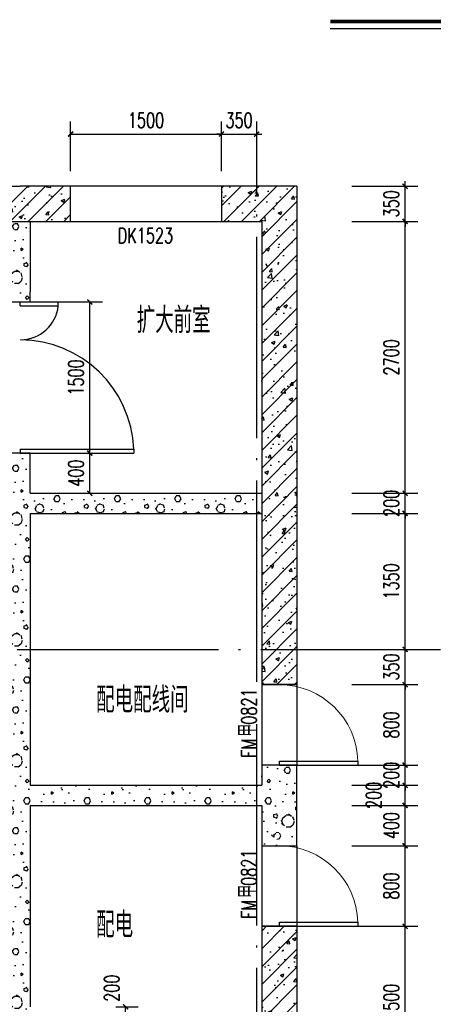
# Model space of a CAD drawing. Extents: x 797781 to 1255204, y 21234 to 1024248.
# Tile 867 of 1056: x 1175271 to 1179382, y 580152 to 589930. Entities that reach past the tile are written whole.
import ezdxf

# ---------------------------------------------------------------- set-up
doc = ezdxf.new("R2010")
doc.units = 0
doc.header["$LTSCALE"] = 1000
doc.header["$MEASUREMENT"] = 0
doc.linetypes.add('230303生产综合楼-平面图_t8$0$DOTE', pattern=[2.42, 2, -0.2, 0.02, -0.2])
for name, color, linetype in [('230303生产综合楼-平面图_t8$0$AXIS', 3, 'Continuous'), ('230303生产综合楼-平面图_t8$0$DIM_SYMB', 3, 'Continuous'), ('230303生产综合楼-平面图_t8$0$DOOR_FIRE', 4, 'Continuous'), ('230303生产综合楼-平面图_t8$0$DOOR_FIRE_TEXT', 7, 'Continuous'), ('230303生产综合楼-平面图_t8$0$DOTE', 1, '230303生产综合楼-平面图_t8$0$DOTE'), ('230303生产综合楼-平面图_t8$0$PUB_DIM', 3, 'Continuous'), ('230303生产综合楼-平面图_t8$0$PUB_HATCH', 8, 'Continuous'), ('230303生产综合楼-平面图_t8$0$PUB_TEXT', 7, 'Continuous'), ('230303生产综合楼-平面图_t8$0$WALL', 40, 'Continuous'), ('230303生产综合楼-平面图_t8$0$WINDOW', 4, 'Continuous'), ('230303生产综合楼-平面图_t8$0$WINDOW_TEXT', 7, 'Continuous'), ('DOOR_FIRE', 4, 'Continuous')]:
    doc.layers.add(name, color=color, linetype=linetype)
doc.styles.add('230303生产综合楼-平面图_t8$0$_TCH_DIM', font='SIMPLEX', dxfattribs={"bigfont": 'GBCBIG'})
doc.styles.add('230303生产综合楼-平面图_T8$0$_TCH_DIM_T3', font='SIMPLEX', dxfattribs={"width": 0.705882, "bigfont": 'GBCBIG'})
doc.styles.add('230303生产综合楼-平面图_t8$0$_TCH_WINDOW', font='SIMPLEX', dxfattribs={"height": 3.5, "bigfont": 'GBCBIG'})
doc.dimstyles.new('230303生产综合楼-平面图_T8$0$_TCH_ARCH&&50', dxfattribs={"dimtxt": 148.75, "dimasz": 50, "dimexe": 125, "dimexo": 150, "dimgap": 63.125, "dimtad": 1, "dimdec": 0, "dimzin": 0, "dimdsep": 46, "dimtxsty": '230303生产综合楼-平面图_T8$0$_TCH_DIM_T3', "dimblk": '230303生产综合楼-平面图_t8$0$_ArchTick', "dimcen": 0.09, "dimclrt": 7, "dimazin": 2, "dimtfac": 1, "dimtdec": 0, "dimtix": 1, "dimtmove": 2, "dimatfit": 3, "dimfxl": 1, "dimtolj": 1, "dimtzin": 0, "dimarcsym": 0})
pattern_1 = [(45, (0, 0), (-88.388348, 88.388348), []), (50, (0, 0), (358.63009, -31.37607), [37.5, -412.5]), (355, (0, 0), (-69.37567, 376.09607), [30, -330]), (100.4514, (29.9, -2.6), (289.25469, 344.71977), [31.8701, -350.57106]), (46.1842, (0, 100), (533.62052, -82.7595), [56.25, -618.75]), (96.6356, (44.47, 93.1), (467.33135, 487.05894), [47.80514, -525.8565]), (351.1842, (0, 100), (467.33097, 487.0593), [45, -495]), (21, (50, 75), (298.453526, -201.309445), [37.5, -412.5]), (326, (50, 75), (121.65767, 362.57502), [30, -330]), (71.4514, (74.87, 58.22), (420.11131, 161.26525), [31.8701, -350.57106]), (37.5, (0, 0), (6.079928, 166.446927), [0, -326, 0, -335, 0, -331.25]), (7.5, (0, 0), (131.534769, 197.205856), [0, -191, 0, -318.5, 0, -126.25]), (327.5, (-111.5, 0), (266.911218, -11.277436), [0, -125, 0, -390, 0, -517.5]), (317.5, (-161.5, 0), (291.593085, 50.05249), [0, -162.5, 0, -259, 0, -367.5])]
pattern_2 = [(0, (177, -183), (300, 600), [0, -600]), (0, (-174, -264), (300, 600), [0, -600]), (0, (21, -270), (300, 600), [0, -600]), (0, (234, -93), (300, 600), [0, -600]), (0, (-15, -300), (300, 600), [0, -600]), (0, (294, 285), (300, 600), [0, -600]), (0, (111, 237), (300, 600), [0, -600]), (0, (207, 162), (300, 600), [0, -600]), (0, (-282, 150), (300, 600), [0, -600]), (0, (12, 123), (300, 600), [0, -600]), (0, (-102, -30), (300, 600), [0, -600]), (0, (-96, -255), (300, 600), [0, -600]), (0, (129, -279), (300, 600), [0, -600]), (0, (294, -15), (300, 600), [0, -600]), (0, (-267, -108), (300, 600), [0, -600]), (0, (-216, -6), (300, 600), [0, -600]), (0, (18, -48), (300, 600), [0, -600]), (0, (-66, -135), (300, 600), [0, -600]), (0, (-114, 63), (300, 600), [0, -600]), (0, (-39, 288), (300, 600), [0, -600]), (0, (-243, -234), (300, 600), [0, -600]), (0, (87, 165), (300, 600), [0, -600]), (0, (-192, 174), (300, 600), [0, -600]), (0, (-240, 252), (300, 600), [0, -600]), (130.601294, (257.143, 97.143), (-1499.9999834, 1800.0000079), [26.34155, -11037.111]), (18.434949, (214.29, 108.57), (1499.9999945, 599.9999956), [27.10524, -3767.6279]), (90, (214.3, 82.86), (300, 600), [25.71428, -1174.28565]), (161.565051, (240, 74.29), (-1500.0000076, 599.999955), [27.10524, -3767.6279]), (53.130102, (240, 74.29), (300.000001, 600), [28.57143, -2971.4285]), (135, (262.86, -231.43), (-300.000036, 599.99996), [24.24366, -1672.8126]), (45, (228.57, -231.43), (299.999998, 599.999998), [24.24366, -1672.8126]), (135, (245.71, -248.57), (-300.000036, 599.99996), [24.24366, -1672.8126]), (45, (245.71, -248.57), (299.999998, 599.999998), [24.24366, -1672.8126]), (116.56505, (-25.7, 171.43), (-5e-05, 1199.99997), [31.94383, -638.8765]), (180, (-40, 200), (-300, 600), [34.28572, -565.71425]), (63.43495, (-88.57, 171.43), (3e-06, 1200), [31.94383, -638.8765]), (116.56505, (-74.3, 142.86), (-5e-05, 1199.99997), [31.94383, -638.8765]), (0, (-74.3, 142.86), (300, 600), [34.28572, -565.71425]), (63.43495, (-40, 142.86), (3e-06, 1200), [31.94383, -638.8765]), (107.102728, (200, -31.429), (-899.9999656, 3000.00000484), [38.86135, -16282.9025]), (143.972626, (188.57, 5.714), (-5699.9999277, 4199.9999952), [38.86135, -8122.02]), (180, (157.14, 28.6), (-300, 600), [37.14286, -562.8571]), (36.0273733, (88.57, 5.714), (5699.9999579, 4199.9999547), [38.86135, -8122.02]), (71.565051, (77.14, -28.57), (900.0000046, 2999.999995), [36.14032, -3758.5928]), (107.102728, (88.571, -65.714), (-899.9999656, 3000.00000484), [38.86135, -16282.9025]), (143.972626, (120, -88.57), (-5699.9999277, 4199.9999952), [38.86135, -8122.02]), (0, (120, -88.6), (300, 600), [37.14286, -562.8571]), (36.0273733, (157.143, -88.57), (5699.9999579, 4199.9999547), [38.86135, -8122.02]), (71.565051, (188.57, -65.71), (900.0000046, 2999.999995), [36.14032, -3758.5928]), (150.255118, (205.714, 248.57), (-900.000002, 599.9999926), [23.03502, -4814.3196]), (90, (185.7, 237.14), (300, 600), [22.85714, -1177.14275]), (29.744881, (185.714, 237.14), (900.0000005, 599.999997), [23.03502, -4814.3196]), (116.56505, (65.7, -177.14), (-5e-05, 1199.99997), [31.94383, -638.8765]), (168.690067, (51.43, -148.57), (-2700.000002, 599.999985), [29.13725, -6089.6855]), (41.185925, (0, -162.857), (7499.99995456, 6599.9999423), [30.37184, -12725.802]), (90, (0, -191.43), (300, 600), [28.57143, -1171.4285]), (138.814074, (22.857, -211.429), (-7499.9998667, 6600.00004204), [30.37184, -12725.802]), (16.6992442, (22.857, -211.429), (9899.9999255, 2999.9999686), [29.82945, -12498.5375]), (60.945396, (51.43, -202.857), (299.9999992, 599.9999947), [29.41609, -12325.3395]), (109.983106, (-185.714, 74.286), (-1500.00000565, 4199.9999889), [33.442, -14012.1975]), (155.556045, (-197.143, 105.714), (-3900.00001487, 1799.9999626), [34.52299, -14465.1315]), (24.4439547, (-260, 105.714), (3900.00000195, 1799.99999134), [34.52299, -14465.1315]), (70.0168934, (-271.429, 74.286), (1500.0000045, 4199.9999896), [33.442, -14012.1975]), (109.983106, (-260, 42.857), (-1500.00000565, 4199.9999889), [33.442, -14012.1975]), (160.016893, (-228.57, 31.43), (-1500.0000009, 599.9999727), [33.442, -6989.3775]), (19.9831065, (-228.57, 31.43), (1499.9999918, 599.999999), [33.442, -6989.3775]), (70.0168934, (-197.143, 42.857), (1500.0000045, 4199.9999896), [33.442, -14012.1975]), (122.005383, (37.14, 20), (-300.0000403, 599.9999694), [26.95423, -5633.434]), (18.434949, (-2.86, 34.29), (1499.9999945, 599.9999956), [27.10524, -3767.6279]), (90, (-2.86, 8.57), (300, 600), [25.71428, -1174.28565]), (161.565051, (22.86, 0), (-1500.0000076, 599.999955), [27.10524, -3767.6279]), (54.4623222, (22.857, 0), (2099.999997, 2999.9999955), [24.57807, -10298.2115]), (116.56505, (-137.14, -125.7), (-5e-05, 1199.99997), [31.94383, -638.8765]), (180, (-151.4, -97.14), (-300, 600), [31.42857, -568.5714]), (59.0362434, (-200, -125.714), (300.000001, 599.999997), [33.31973, -6963.822]), (120.963756, (-182.857, -154.286), (-300.000041, 599.9999724), [33.31973, -6963.822]), (0, (-182.86, -154.3), (300, 600), [31.42857, -568.5714]), (63.43495, (-151.43, -154.3), (3e-06, 1200), [31.94383, -638.8765])]

# ---------------------------------------------------------------- blocks, each defined once
blk = doc.blocks.new('230303生产综合楼-平面图_t8$0$_ArchTick')
at = {"color": 0, "linetype": 'ByBlock', "const_width": 0.3}
blk.add_lwpolyline([(-0.5, -0.5), (0.5, 0.5)], dxfattribs=at)
blk = doc.blocks.new('*D2929')
at = {"layer": '230303生产综合楼-平面图_t8$0$AXIS', "color": 0, "lineweight": -2, "transparency": 16777216}
for p, q in [((1176227, 580126.4), (1176449.5, 580126.4)), ((1176324.5, 579926.4), (1176324.5, 580126.4)), ((1176227, 579926.4), (1176449.5, 579926.4))]:
    blk.add_line(p, q, dxfattribs=at)
at = {"layer": 'Defpoints', "color": 0, "transparency": 16777216}
for p in [(1176077, 580126.4), (1176324.5, 580126.4), (1176077, 579926.4)]:
    blk.add_point(p, dxfattribs=at)
at = {"layer": '230303生产综合楼-平面图_t8$0$AXIS', "color": 0, "lineweight": -2, "transparency": 16777216, "xscale": 50, "yscale": 50, "zscale": 50}
for p, rotation in [((1176324.5, 580126.4), 90), ((1176324.5, 579926.4), 270)]:
    blk.add_blockref('230303生产综合楼-平面图_t8$0$_ArchTick', p, dxfattribs=dict(at, rotation=rotation))
at = {"layer": '230303生产综合楼-平面图_t8$0$AXIS', "color": 7, "transparency": 16777216, "insert": (1176187, 580311.4), "char_height": 148.75, "attachment_point": 5, "rotation": 90, "style": '230303生产综合楼-平面图_T8$0$_TCH_DIM_T3'}
blk.add_mtext('\\A1;200', dxfattribs=at)
blk = doc.blocks.new('*D3855')
at = {"layer": '230303生产综合楼-平面图_t8$0$PUB_DIM', "color": 0, "lineweight": -2, "transparency": 16777216}
for p, q in [((1175527, 587126.4), (1176092.9, 587126.4)), ((1175967.9, 585626.4), (1175967.9, 587126.4)), ((1175527, 585626.4), (1176092.9, 585626.4))]:
    blk.add_line(p, q, dxfattribs=at)
at = {"layer": 'Defpoints', "color": 0, "transparency": 16777216}
for p in [(1175377, 587126.4), (1175967.9, 587126.4), (1175377, 585626.4)]:
    blk.add_point(p, dxfattribs=at)
at = {"layer": '230303生产综合楼-平面图_t8$0$PUB_DIM', "color": 0, "lineweight": -2, "transparency": 16777216, "xscale": 50, "yscale": 50, "zscale": 50}
for p, rotation in [((1175967.9, 587126.4), 90), ((1175967.9, 585626.4), 270)]:
    blk.add_blockref('230303生产综合楼-平面图_t8$0$_ArchTick', p, dxfattribs=dict(at, rotation=rotation))
at = {"layer": '230303生产综合楼-平面图_t8$0$PUB_DIM', "color": 7, "transparency": 16777216, "insert": (1175830.4, 586376.4), "char_height": 148.75, "attachment_point": 5, "rotation": 90, "style": '230303生产综合楼-平面图_T8$0$_TCH_DIM_T3'}
blk.add_mtext('\\A1;1500', dxfattribs=at)
blk = doc.blocks.new('*D3856')
at = {"layer": '230303生产综合楼-平面图_t8$0$PUB_DIM', "color": 0, "lineweight": -2, "transparency": 16777216}
for p, q in [((1175527, 585626.4), (1176092.9, 585626.4)), ((1175967.9, 585226.4), (1175967.9, 585626.4)), ((1175527, 585226.4), (1176092.9, 585226.4))]:
    blk.add_line(p, q, dxfattribs=at)
at = {"layer": 'Defpoints', "color": 0, "transparency": 16777216}
for p in [(1175377, 585626.4), (1175967.9, 585626.4), (1175377, 585226.4)]:
    blk.add_point(p, dxfattribs=at)
at = {"layer": '230303生产综合楼-平面图_t8$0$PUB_DIM', "color": 0, "lineweight": -2, "transparency": 16777216, "xscale": 50, "yscale": 50, "zscale": 50}
for p, rotation in [((1175967.9, 585626.4), 90), ((1175967.9, 585226.4), 270)]:
    blk.add_blockref('230303生产综合楼-平面图_t8$0$_ArchTick', p, dxfattribs=dict(at, rotation=rotation))
at = {"layer": '230303生产综合楼-平面图_t8$0$PUB_DIM', "color": 7, "transparency": 16777216, "insert": (1175830.4, 585426.4), "char_height": 148.75, "attachment_point": 5, "rotation": 90, "style": '230303生产综合楼-平面图_T8$0$_TCH_DIM_T3'}
blk.add_mtext('\\A1;400', dxfattribs=at)
blk = doc.blocks.new('*D3870')
at = {"layer": '230303生产综合楼-平面图_t8$0$PUB_DIM', "color": 0, "lineweight": -2, "transparency": 16777216}
for p, q in [((1177277, 588426.4), (1177277, 588918.8)), ((1177627, 588426.4), (1177627, 588918.8)), ((1177277, 588793.8), (1177227, 588793.8)), ((1177277, 588793.8), (1177627, 588793.8)), ((1177627, 588793.8), (1177677, 588793.8))]:
    blk.add_line(p, q, dxfattribs=at)
at = {"layer": 'Defpoints', "color": 0, "transparency": 16777216}
for p in [(1177627, 588793.8), (1177277, 588276.4), (1177627, 588276.4)]:
    blk.add_point(p, dxfattribs=at)
at = {"layer": '230303生产综合楼-平面图_t8$0$PUB_DIM', "color": 0, "lineweight": -2, "transparency": 16777216, "xscale": 50, "yscale": 50, "zscale": 50}
blk.add_blockref('230303生产综合楼-平面图_t8$0$_ArchTick', (1177277, 588793.8), dxfattribs=at)
at = {"layer": '230303生产综合楼-平面图_t8$0$PUB_DIM', "color": 0, "lineweight": -2, "transparency": 16777216, "xscale": 50, "yscale": 50, "zscale": 50, "rotation": 180}
blk.add_blockref('230303生产综合楼-平面图_t8$0$_ArchTick', (1177627, 588793.8), dxfattribs=at)
at = {"layer": '230303生产综合楼-平面图_t8$0$PUB_DIM', "color": 7, "transparency": 16777216, "insert": (1177452, 588931.3), "char_height": 148.75, "attachment_point": 5, "style": '230303生产综合楼-平面图_T8$0$_TCH_DIM_T3'}
blk.add_mtext('\\A1;350', dxfattribs=at)
blk = doc.blocks.new('*D3871')
at = {"layer": '230303生产综合楼-平面图_t8$0$PUB_DIM', "color": 0, "lineweight": -2, "transparency": 16777216}
for p, q in [((1175777, 588426.4), (1175777, 588918.8)), ((1177277, 588426.4), (1177277, 588918.8)), ((1175777, 588793.8), (1177277, 588793.8))]:
    blk.add_line(p, q, dxfattribs=at)
at = {"layer": 'Defpoints', "color": 0, "transparency": 16777216}
for p in [(1177277, 588793.8), (1175777, 588276.4), (1177277, 588276.4)]:
    blk.add_point(p, dxfattribs=at)
at = {"layer": '230303生产综合楼-平面图_t8$0$PUB_DIM', "color": 0, "lineweight": -2, "transparency": 16777216, "xscale": 50, "yscale": 50, "zscale": 50, "rotation": 180}
blk.add_blockref('230303生产综合楼-平面图_t8$0$_ArchTick', (1175777, 588793.8), dxfattribs=at)
at = {"layer": '230303生产综合楼-平面图_t8$0$PUB_DIM', "color": 0, "lineweight": -2, "transparency": 16777216, "xscale": 50, "yscale": 50, "zscale": 50}
blk.add_blockref('230303生产综合楼-平面图_t8$0$_ArchTick', (1177277, 588793.8), dxfattribs=at)
at = {"layer": '230303生产综合楼-平面图_t8$0$PUB_DIM', "color": 7, "transparency": 16777216, "insert": (1176527, 588931.3), "char_height": 148.75, "attachment_point": 5, "style": '230303生产综合楼-平面图_T8$0$_TCH_DIM_T3'}
blk.add_mtext('\\A1;1500', dxfattribs=at)
blk = doc.blocks.new('*D3899')
at = {"layer": '230303生产综合楼-平面图_t8$0$AXIS', "color": 0, "lineweight": -2, "transparency": 16777216}
for p, q in [((1178573, 588276.4), (1179226.9, 588276.4)), ((1179101.9, 588276.4), (1179101.9, 588326.4)), ((1179101.9, 587926.4), (1179101.9, 588276.4)), ((1178573, 587926.4), (1179226.9, 587926.4)), ((1179101.9, 587926.4), (1179101.9, 587876.4))]:
    blk.add_line(p, q, dxfattribs=at)
at = {"layer": 'Defpoints', "color": 0, "transparency": 16777216}
for p in [(1178423, 588276.4), (1179101.9, 588276.4), (1178423, 587926.4)]:
    blk.add_point(p, dxfattribs=at)
at = {"layer": '230303生产综合楼-平面图_t8$0$AXIS', "color": 0, "lineweight": -2, "transparency": 16777216, "xscale": 50, "yscale": 50, "zscale": 50}
for p, rotation in [((1179101.9, 588276.4), 270), ((1179101.9, 587926.4), 90)]:
    blk.add_blockref('230303生产综合楼-平面图_t8$0$_ArchTick', p, dxfattribs=dict(at, rotation=rotation))
at = {"layer": '230303生产综合楼-平面图_t8$0$AXIS', "color": 7, "transparency": 16777216, "insert": (1178964.4, 588101.4), "char_height": 148.75, "attachment_point": 5, "rotation": 90, "style": '230303生产综合楼-平面图_T8$0$_TCH_DIM_T3'}
blk.add_mtext('\\A1;350', dxfattribs=at)
blk = doc.blocks.new('*D3900')
at = {"layer": '230303生产综合楼-平面图_t8$0$AXIS', "color": 0, "lineweight": -2, "transparency": 16777216}
for p, q in [((1178573, 587926.4), (1179226.9, 587926.4)), ((1179101.9, 585226.4), (1179101.9, 587926.4)), ((1178573, 585226.4), (1179226.9, 585226.4))]:
    blk.add_line(p, q, dxfattribs=at)
at = {"layer": 'Defpoints', "color": 0, "transparency": 16777216}
for p in [(1178423, 587926.4), (1179101.9, 587926.4), (1178423, 585226.4)]:
    blk.add_point(p, dxfattribs=at)
at = {"layer": '230303生产综合楼-平面图_t8$0$AXIS', "color": 0, "lineweight": -2, "transparency": 16777216, "xscale": 50, "yscale": 50, "zscale": 50}
for p, rotation in [((1179101.9, 587926.4), 90), ((1179101.9, 585226.4), 270)]:
    blk.add_blockref('230303生产综合楼-平面图_t8$0$_ArchTick', p, dxfattribs=dict(at, rotation=rotation))
at = {"layer": '230303生产综合楼-平面图_t8$0$AXIS', "color": 7, "transparency": 16777216, "insert": (1178964.4, 586576.4), "char_height": 148.75, "attachment_point": 5, "rotation": 90, "style": '230303生产综合楼-平面图_T8$0$_TCH_DIM_T3'}
blk.add_mtext('\\A1;2700', dxfattribs=at)
blk = doc.blocks.new('*D3901')
at = {"layer": '230303生产综合楼-平面图_t8$0$AXIS', "color": 0, "lineweight": -2, "transparency": 16777216}
for p, q in [((1179101.9, 585226.4), (1179101.9, 585276.4)), ((1178573, 585226.4), (1179226.9, 585226.4)), ((1179101.9, 585026.4), (1179101.9, 585226.4)), ((1178573, 585026.4), (1179226.9, 585026.4)), ((1179101.9, 585026.4), (1179101.9, 584976.4))]:
    blk.add_line(p, q, dxfattribs=at)
at = {"layer": 'Defpoints', "color": 0, "transparency": 16777216}
for p in [(1178423, 585226.4), (1179101.9, 585226.4), (1178423, 585026.4)]:
    blk.add_point(p, dxfattribs=at)
at = {"layer": '230303生产综合楼-平面图_t8$0$AXIS', "color": 0, "lineweight": -2, "transparency": 16777216, "xscale": 50, "yscale": 50, "zscale": 50}
for p, rotation in [((1179101.9, 585226.4), 270), ((1179101.9, 585026.4), 90)]:
    blk.add_blockref('230303生产综合楼-平面图_t8$0$_ArchTick', p, dxfattribs=dict(at, rotation=rotation))
at = {"layer": '230303生产综合楼-平面图_t8$0$AXIS', "color": 7, "transparency": 16777216, "insert": (1178964.4, 585126.4), "char_height": 148.75, "attachment_point": 5, "rotation": 90, "style": '230303生产综合楼-平面图_T8$0$_TCH_DIM_T3'}
blk.add_mtext('\\A1;200', dxfattribs=at)
blk = doc.blocks.new('*D3902')
at = {"layer": '230303生产综合楼-平面图_t8$0$AXIS', "color": 0, "lineweight": -2, "transparency": 16777216}
for p, q in [((1178573, 585026.4), (1179226.9, 585026.4)), ((1179101.9, 583676.4), (1179101.9, 585026.4)), ((1178573, 583676.4), (1179226.9, 583676.4))]:
    blk.add_line(p, q, dxfattribs=at)
at = {"layer": 'Defpoints', "color": 0, "transparency": 16777216}
for p in [(1178423, 585026.4), (1179101.9, 585026.4), (1178423, 583676.4)]:
    blk.add_point(p, dxfattribs=at)
at = {"layer": '230303生产综合楼-平面图_t8$0$AXIS', "color": 0, "lineweight": -2, "transparency": 16777216, "xscale": 50, "yscale": 50, "zscale": 50}
for p, rotation in [((1179101.9, 585026.4), 90), ((1179101.9, 583676.4), 270)]:
    blk.add_blockref('230303生产综合楼-平面图_t8$0$_ArchTick', p, dxfattribs=dict(at, rotation=rotation))
at = {"layer": '230303生产综合楼-平面图_t8$0$AXIS', "color": 7, "transparency": 16777216, "insert": (1178964.4, 584351.4), "char_height": 148.75, "attachment_point": 5, "rotation": 90, "style": '230303生产综合楼-平面图_T8$0$_TCH_DIM_T3'}
blk.add_mtext('\\A1;1350', dxfattribs=at)
blk = doc.blocks.new('*D3903')
at = {"layer": '230303生产综合楼-平面图_t8$0$AXIS', "color": 0, "lineweight": -2, "transparency": 16777216}
for p, q in [((1178573, 583676.4), (1179226.9, 583676.4)), ((1179101.9, 583676.4), (1179101.9, 583726.4)), ((1179101.9, 583326.4), (1179101.9, 583676.4)), ((1178573, 583326.4), (1179226.9, 583326.4)), ((1179101.9, 583326.4), (1179101.9, 583276.4))]:
    blk.add_line(p, q, dxfattribs=at)
at = {"layer": 'Defpoints', "color": 0, "transparency": 16777216}
for p in [(1178423, 583676.4), (1179101.9, 583676.4), (1178423, 583326.4)]:
    blk.add_point(p, dxfattribs=at)
at = {"layer": '230303生产综合楼-平面图_t8$0$AXIS', "color": 0, "lineweight": -2, "transparency": 16777216, "xscale": 50, "yscale": 50, "zscale": 50}
for p, rotation in [((1179101.9, 583676.4), 270), ((1179101.9, 583326.4), 90)]:
    blk.add_blockref('230303生产综合楼-平面图_t8$0$_ArchTick', p, dxfattribs=dict(at, rotation=rotation))
at = {"layer": '230303生产综合楼-平面图_t8$0$AXIS', "color": 7, "transparency": 16777216, "insert": (1178964.4, 583501.4), "char_height": 148.75, "attachment_point": 5, "rotation": 90, "style": '230303生产综合楼-平面图_T8$0$_TCH_DIM_T3'}
blk.add_mtext('\\A1;350', dxfattribs=at)
blk = doc.blocks.new('*D3904')
at = {"layer": '230303生产综合楼-平面图_t8$0$AXIS', "color": 0, "lineweight": -2, "transparency": 16777216}
for p, q in [((1178573, 583326.4), (1179226.9, 583326.4)), ((1179101.9, 582526.4), (1179101.9, 583326.4)), ((1178573, 582526.4), (1179226.9, 582526.4))]:
    blk.add_line(p, q, dxfattribs=at)
at = {"layer": 'Defpoints', "color": 0, "transparency": 16777216}
for p in [(1178423, 583326.4), (1179101.9, 583326.4), (1178423, 582526.4)]:
    blk.add_point(p, dxfattribs=at)
at = {"layer": '230303生产综合楼-平面图_t8$0$AXIS', "color": 0, "lineweight": -2, "transparency": 16777216, "xscale": 50, "yscale": 50, "zscale": 50}
for p, rotation in [((1179101.9, 583326.4), 90), ((1179101.9, 582526.4), 270)]:
    blk.add_blockref('230303生产综合楼-平面图_t8$0$_ArchTick', p, dxfattribs=dict(at, rotation=rotation))
at = {"layer": '230303生产综合楼-平面图_t8$0$AXIS', "color": 7, "transparency": 16777216, "insert": (1178964.4, 582926.4), "char_height": 148.75, "attachment_point": 5, "rotation": 90, "style": '230303生产综合楼-平面图_T8$0$_TCH_DIM_T3'}
blk.add_mtext('\\A1;800', dxfattribs=at)
blk = doc.blocks.new('*D3905')
at = {"layer": '230303生产综合楼-平面图_t8$0$AXIS', "color": 0, "lineweight": -2, "transparency": 16777216}
for p, q in [((1178573, 582526.4), (1179226.9, 582526.4)), ((1179101.9, 582526.4), (1179101.9, 582576.4)), ((1179101.9, 582326.4), (1179101.9, 582526.4)), ((1178573, 582326.4), (1179226.9, 582326.4)), ((1179101.9, 582326.4), (1179101.9, 582276.4))]:
    blk.add_line(p, q, dxfattribs=at)
at = {"layer": 'Defpoints', "color": 0, "transparency": 16777216}
for p in [(1178423, 582526.4), (1179101.9, 582526.4), (1178423, 582326.4)]:
    blk.add_point(p, dxfattribs=at)
at = {"layer": '230303生产综合楼-平面图_t8$0$AXIS', "color": 0, "lineweight": -2, "transparency": 16777216, "xscale": 50, "yscale": 50, "zscale": 50}
for p, rotation in [((1179101.9, 582526.4), 270), ((1179101.9, 582326.4), 90)]:
    blk.add_blockref('230303生产综合楼-平面图_t8$0$_ArchTick', p, dxfattribs=dict(at, rotation=rotation))
at = {"layer": '230303生产综合楼-平面图_t8$0$AXIS', "color": 7, "transparency": 16777216, "insert": (1178964.4, 582426.4), "char_height": 148.75, "attachment_point": 5, "rotation": 90, "style": '230303生产综合楼-平面图_T8$0$_TCH_DIM_T3'}
blk.add_mtext('\\A1;200', dxfattribs=at)
blk = doc.blocks.new('*D3906')
at = {"layer": '230303生产综合楼-平面图_t8$0$AXIS', "color": 0, "lineweight": -2, "transparency": 16777216}
for p, q in [((1178573, 582326.4), (1179226.9, 582326.4)), ((1179101.9, 582126.4), (1179101.9, 582326.4)), ((1178573, 582126.4), (1179226.9, 582126.4))]:
    blk.add_line(p, q, dxfattribs=at)
at = {"layer": 'Defpoints', "color": 0, "transparency": 16777216}
for p in [(1178423, 582326.4), (1179101.9, 582326.4), (1178423, 582126.4)]:
    blk.add_point(p, dxfattribs=at)
at = {"layer": '230303生产综合楼-平面图_t8$0$AXIS', "color": 0, "lineweight": -2, "transparency": 16777216, "xscale": 50, "yscale": 50, "zscale": 50}
for p, rotation in [((1179101.9, 582326.4), 90), ((1179101.9, 582126.4), 270)]:
    blk.add_blockref('230303生产综合楼-平面图_t8$0$_ArchTick', p, dxfattribs=dict(at, rotation=rotation))
at = {"layer": '230303生产综合楼-平面图_t8$0$AXIS', "color": 7, "transparency": 16777216, "insert": (1178789.4, 582226.4), "char_height": 148.75, "attachment_point": 5, "rotation": 90, "style": '230303生产综合楼-平面图_T8$0$_TCH_DIM_T3'}
blk.add_mtext('\\A1;200', dxfattribs=at)
blk = doc.blocks.new('*D3907')
at = {"layer": '230303生产综合楼-平面图_t8$0$AXIS', "color": 0, "lineweight": -2, "transparency": 16777216}
for p, q in [((1178573, 582126.4), (1179226.9, 582126.4)), ((1179101.9, 581726.4), (1179101.9, 582126.4)), ((1178573, 581726.4), (1179226.9, 581726.4))]:
    blk.add_line(p, q, dxfattribs=at)
at = {"layer": 'Defpoints', "color": 0, "transparency": 16777216}
for p in [(1178423, 582126.4), (1179101.9, 582126.4), (1178423, 581726.4)]:
    blk.add_point(p, dxfattribs=at)
at = {"layer": '230303生产综合楼-平面图_t8$0$AXIS', "color": 0, "lineweight": -2, "transparency": 16777216, "xscale": 50, "yscale": 50, "zscale": 50}
for p, rotation in [((1179101.9, 582126.4), 90), ((1179101.9, 581726.4), 270)]:
    blk.add_blockref('230303生产综合楼-平面图_t8$0$_ArchTick', p, dxfattribs=dict(at, rotation=rotation))
at = {"layer": '230303生产综合楼-平面图_t8$0$AXIS', "color": 7, "transparency": 16777216, "insert": (1178964.4, 581926.4), "char_height": 148.75, "attachment_point": 5, "rotation": 90, "style": '230303生产综合楼-平面图_T8$0$_TCH_DIM_T3'}
blk.add_mtext('\\A1;400', dxfattribs=at)
blk = doc.blocks.new('*D3908')
at = {"layer": '230303生产综合楼-平面图_t8$0$AXIS', "color": 0, "lineweight": -2, "transparency": 16777216}
for p, q in [((1178573, 581726.4), (1179226.9, 581726.4)), ((1179101.9, 580926.4), (1179101.9, 581726.4)), ((1178573, 580926.4), (1179226.9, 580926.4))]:
    blk.add_line(p, q, dxfattribs=at)
at = {"layer": 'Defpoints', "color": 0, "transparency": 16777216}
for p in [(1178423, 581726.4), (1179101.9, 581726.4), (1178423, 580926.4)]:
    blk.add_point(p, dxfattribs=at)
at = {"layer": '230303生产综合楼-平面图_t8$0$AXIS', "color": 0, "lineweight": -2, "transparency": 16777216, "xscale": 50, "yscale": 50, "zscale": 50}
for p, rotation in [((1179101.9, 581726.4), 90), ((1179101.9, 580926.4), 270)]:
    blk.add_blockref('230303生产综合楼-平面图_t8$0$_ArchTick', p, dxfattribs=dict(at, rotation=rotation))
at = {"layer": '230303生产综合楼-平面图_t8$0$AXIS', "color": 7, "transparency": 16777216, "insert": (1178964.4, 581326.4), "char_height": 148.75, "attachment_point": 5, "rotation": 90, "style": '230303生产综合楼-平面图_T8$0$_TCH_DIM_T3'}
blk.add_mtext('\\A1;800', dxfattribs=at)
blk = doc.blocks.new('*D3909')
at = {"layer": '230303生产综合楼-平面图_t8$0$AXIS', "color": 0, "lineweight": -2, "transparency": 16777216}
for p, q in [((1178573, 580926.4), (1179226.9, 580926.4)), ((1179101.9, 579426.4), (1179101.9, 580926.4)), ((1178573, 579426.4), (1179226.9, 579426.4))]:
    blk.add_line(p, q, dxfattribs=at)
at = {"layer": 'Defpoints', "color": 0, "transparency": 16777216}
for p in [(1178423, 580926.4), (1179101.9, 580926.4), (1178423, 579426.4)]:
    blk.add_point(p, dxfattribs=at)
at = {"layer": '230303生产综合楼-平面图_t8$0$AXIS', "color": 0, "lineweight": -2, "transparency": 16777216, "xscale": 50, "yscale": 50, "zscale": 50}
for p, rotation in [((1179101.9, 580926.4), 90), ((1179101.9, 579426.4), 270)]:
    blk.add_blockref('230303生产综合楼-平面图_t8$0$_ArchTick', p, dxfattribs=dict(at, rotation=rotation))
at = {"layer": '230303生产综合楼-平面图_t8$0$AXIS', "color": 7, "transparency": 16777216, "insert": (1178964.4, 580176.4), "char_height": 148.75, "attachment_point": 5, "rotation": 90, "style": '230303生产综合楼-平面图_T8$0$_TCH_DIM_T3'}
blk.add_mtext('\\A1;1500', dxfattribs=at)
blk = doc.blocks.new('$DorLib2D$00000001')
for p, q in [((0.45, 0.975), (0.5, 0.975)), ((0.45, 0), (0.45, 0.975)), ((0.5, 0), (0.5, 0.975)), ((0.5, 0), (0.45, 0))]:
    blk.add_line(p, q)
at = {"lineweight": 13}
blk.add_arc((0.475, 0), 0.975, 91.4693, 180, dxfattribs=at)
blk = doc.blocks.new('230303生产综合楼-平面图_t8$0$$DorLib2D$00000225')
at = {"color": 0}
for p, q in [((0.475, -0.0014), (0.475, 0.7521)), ((0.475, 0.7521), (0.5, 0.7521)), ((0.5, -0.0014), (0.5, 0.7521)), ((-0.5, 0), (-0.5, 0.252)), ((-0.475, 0.252), (-0.5, 0.252)), ((-0.475, 0), (-0.475, 0.252)), ((-0.475, 0), (-0.5, 0)), ((0.475, -0.0014), (0.5, -0.0014))]:
    blk.add_line(p, q, dxfattribs=at)
for centre, radius, start, end in [((0.5046, -0.0019), 0.7546, 92.24927, 179.72377), ((-0.5008, 0.0026), 0.2508, 359.78987, 84.09744)]:
    blk.add_arc(centre, radius, start, end, dxfattribs=at)

msp = doc.modelspace()

# ---------------------------------------------------------------- hatches: boundary and pattern name
at = {"layer": '230303生产综合楼-平面图_t8$0$PUB_HATCH'}
h = msp.add_hatch(dxfattribs=at)
h.set_pattern_fill('钢筋混凝土', color=256, scale=50, style=0)
h.set_pattern_definition(pattern_1)
h.paths.add_polyline_path([(1171877, 588276.4), (1171877, 587926.4), (1175277, 587926.4), (1175277, 588276.4)])
h = msp.add_hatch(dxfattribs=at)
h.set_pattern_fill('钢筋混凝土', color=256, scale=50, style=0)
h.set_pattern_definition(pattern_1)
h.paths.add_polyline_path([(1175277, 587926.4), (1175777, 587926.4), (1175777, 588276.4), (1175277, 588276.4)])
h = msp.add_hatch(dxfattribs=at)
h.set_pattern_fill('钢筋混凝土', color=256, scale=50, style=0)
h.set_pattern_definition(pattern_1)
h.paths.add_polyline_path([(1178027, 588276.4), (1177277, 588276.4), (1177277, 587926.4), (1177677, 587926.4)])
h = msp.add_hatch(dxfattribs=at)
h.set_pattern_fill('钢筋混凝土', color=256, scale=50, style=0)
h.set_pattern_definition(pattern_1)
h.paths.add_polyline_path([(1178027, 588276.4), (1177677, 587926.4), (1177677, 585126.4), (1178027, 585126.4)])
h = msp.add_hatch(dxfattribs=at)
h.set_pattern_fill('加气混凝土', color=256, scale=50, style=0)
h.set_pattern_definition(pattern_2)
h.paths.add_polyline_path([(1175377, 587926.4), (1175177, 587926.4), (1175177, 587326.4), (1175243.7, 587226.4), (1175377, 587226.4)])
h = msp.add_hatch(dxfattribs=at)
h.set_pattern_fill('加气混凝土', color=256, scale=50, style=0)
h.set_pattern_definition(pattern_2)
h.paths.add_polyline_path([(1175177, 587126.4), (1175377, 587126.4), (1175377, 587226.4), (1175243.7, 587226.4)])
h = msp.add_hatch(dxfattribs=at)
h.set_pattern_fill('加气混凝土', color=256, scale=50, style=0)
h.set_pattern_definition(pattern_2)
h.paths.add_polyline_path([(1175377, 585226.4), (1175377, 585626.4), (1175177, 585626.4), (1175177, 585126.4), (1175310.4, 585126.4)])
h = msp.add_hatch(dxfattribs=at)
h.set_pattern_fill('加气混凝土', color=256, scale=50, style=0)
h.set_pattern_definition(pattern_2)
h.paths.add_polyline_path([(1175310.4, 585126.4), (1175377, 585026.4), (1177677, 585026.4), (1177677, 585226.4), (1175377, 585226.4)])
h = msp.add_hatch(dxfattribs=at)
h.set_pattern_fill('加气混凝土', color=256, scale=50, style=0)
h.set_pattern_definition(pattern_2)
h.paths.add_polyline_path([(1175310.4, 585126.4), (1175177, 585126.4), (1175177, 582226.4), (1175310.4, 582226.4), (1175377, 582326.4), (1175377, 585026.4)])
h = msp.add_hatch(dxfattribs=at)
h.set_pattern_fill('钢筋混凝土', color=256, scale=50, style=0)
h.set_pattern_definition(pattern_1)
h.paths.add_polyline_path([(1178027, 585126.4), (1177677, 585126.4), (1177677, 583326.4), (1178027, 583326.4)])
h = msp.add_hatch(dxfattribs=at)
h.set_pattern_fill('加气混凝土', color=256, scale=50, style=0)
h.set_pattern_definition(pattern_2)
h.paths.add_polyline_path([(1178027, 582226.4), (1178027, 582526.4), (1177677, 582526.4), (1177677, 582326.4), (1177793.7, 582226.4)])
h = msp.add_hatch(dxfattribs=at)
h.set_pattern_fill('加气混凝土', color=256, scale=50, style=0)
h.set_pattern_definition(pattern_2)
h.paths.add_polyline_path([(1175310.4, 582226.4), (1175377, 582126.4), (1177677, 582126.4), (1177793.7, 582226.4), (1177677, 582326.4), (1175377, 582326.4)])
h = msp.add_hatch(dxfattribs=at)
h.set_pattern_fill('加气混凝土', color=256, scale=50, style=0)
h.set_pattern_definition(pattern_2)
h.paths.add_polyline_path([(1175310.4, 582226.4), (1175177, 582226.4), (1175177, 580026.4), (1175310.4, 580026.4), (1175377, 580126.4), (1175377, 582126.4)])
h = msp.add_hatch(dxfattribs=at)
h.set_pattern_fill('加气混凝土', color=256, scale=50, style=0)
h.set_pattern_definition(pattern_2)
h.paths.add_polyline_path([(1177677, 582126.4), (1177677, 581726.4), (1178027, 581726.4), (1178027, 582226.4), (1177793.7, 582226.4)])
h = msp.add_hatch(dxfattribs=at)
h.set_pattern_fill('钢筋混凝土', color=256, scale=50, style=0)
h.set_pattern_definition(pattern_1)
h.paths.add_polyline_path([(1177677, 580926.4), (1177677, 579426.4), (1178027, 579076.4), (1178027, 580926.4)])

# ---------------------------------------------------------------- linework, layer by layer
at = {"layer": '230303生产综合楼-平面图_t8$0$AXIS'}
msp.add_line((1178423, 583676.4), (1179451.9, 583676.4), dxfattribs=at)
at = {"layer": '230303生产综合楼-平面图_t8$0$DIM_SYMB', "const_width": 35}
msp.add_lwpolyline([(1178358.3, 589912.4), (1183967.5, 589912.4)], dxfattribs=at)
at = {"layer": '230303生产综合楼-平面图_t8$0$DIM_SYMB'}
msp.add_lwpolyline([(1178358.3, 589842.4), (1183967.5, 589842.4)], dxfattribs=at)
at = {"layer": '230303生产综合楼-平面图_t8$0$DOTE'}
for p, q in [((1177627, 578514.8), (1177627, 588880.6)), ((1167987.1, 583676.4), (1179116, 583676.4))]:
    msp.add_line(p, q, dxfattribs=at)
at = {"layer": '230303生产综合楼-平面图_t8$0$WALL'}
for p, q in [((1171877, 588276.4), (1175277, 588276.4)), ((1175777, 588276.4), (1175277, 588276.4)), ((1175777, 587926.4), (1175777, 588276.4)), ((1178027, 588276.4), (1177277, 588276.4)), ((1177277, 588276.4), (1177277, 587926.4)), ((1178027, 588276.4), (1178027, 585126.4)), ((1171877, 587926.4), (1175277, 587926.4)), ((1175277, 587926.4), (1175777, 587926.4)), ((1175377, 587926.4), (1175377, 587226.4)), ((1177277, 587926.4), (1177677, 587926.4)), ((1177677, 587926.4), (1177677, 585126.4)), ((1175377, 587126.4), (1175377, 587226.4)), ((1175177, 587126.4), (1175377, 587126.4)), ((1175377, 585626.4), (1175177, 585626.4)), ((1175377, 585226.4), (1175377, 585626.4)), ((1175377, 585226.4), (1177677, 585226.4)), ((1177677, 585126.4), (1177677, 583326.4)), ((1178027, 585126.4), (1178027, 583326.4)), ((1175377, 585026.4), (1175377, 582326.4)), ((1175377, 585026.4), (1177677, 585026.4)), ((1177677, 583326.4), (1178027, 583326.4)), ((1178027, 583326.4), (1177677, 583326.4)), ((1178027, 582526.4), (1177677, 582526.4)), ((1177677, 582526.4), (1177677, 582326.4)), ((1178027, 582226.4), (1178027, 582526.4)), ((1175377, 582326.4), (1177677, 582326.4)), ((1178027, 581726.4), (1178027, 582226.4)), ((1175377, 582126.4), (1175377, 580126.4)), ((1175377, 582126.4), (1177677, 582126.4)), ((1177677, 582126.4), (1177677, 581726.4)), ((1177677, 581726.4), (1178027, 581726.4)), ((1177677, 580926.4), (1178027, 580926.4)), ((1177677, 580926.4), (1177677, 579426.4)), ((1178027, 580926.4), (1177677, 580926.4)), ((1178027, 580926.4), (1178027, 579076.4))]:
    msp.add_line(p, q, dxfattribs=at)
at = {"layer": '230303生产综合楼-平面图_t8$0$WINDOW'}
for p, q in [((1177277, 588276.4), (1175777, 588276.4)), ((1175777, 587926.4), (1177277, 587926.4))]:
    msp.add_line(p, q, dxfattribs=at)
at = {"layer": 'DOOR_FIRE'}
for p, q in [((1177677, 583326.4), (1177677, 582526.4)), ((1178027, 583326.4), (1178027, 582526.4)), ((1177677, 581726.4), (1177677, 580926.4)), ((1178027, 581726.4), (1178027, 580926.4))]:
    msp.add_line(p, q, dxfattribs=at)

# ---------------------------------------------------------------- block references
at = {"layer": '230303生产综合楼-平面图_t8$0$DOOR_FIRE', "xscale": 1500, "yscale": 1500, "zscale": 200, "rotation": 270}
msp.add_blockref('230303生产综合楼-平面图_t8$0$$DorLib2D$00000225', (1175277, 586376.4), dxfattribs=at)
at = {"layer": 'DOOR_FIRE', "xscale": 800, "yscale": 800, "zscale": 350, "rotation": 270}
for p in [(1177852, 582926.4), (1177852, 581326.4)]:
    msp.add_blockref('$DorLib2D$00000001', p, dxfattribs=at)

# ---------------------------------------------------------------- texts
at = {"layer": '230303生产综合楼-平面图_t8$0$DOOR_FIRE_TEXT', "style": '230303生产综合楼-平面图_t8$0$_TCH_WINDOW', "width": 0.705882}
for s, p in [('0821', (1177624.6, 582928.4)), ('FM', (1177624.6, 582599.3)), ('0821', (1177624.6, 581328.4)), ('FM', (1177624.6, 580999.3))]:
    msp.add_text(s, height=148.75, rotation=90, dxfattribs=at).set_placement(p)
at = {"layer": '230303生产综合楼-平面图_t8$0$DOOR_FIRE_TEXT', "style": '230303生产综合楼-平面图_t8$0$_TCH_WINDOW'}
for p in [(1177624.6, 582809.3), (1177624.6, 581209.3)]:
    msp.add_text('甲', height=178.7, rotation=90, dxfattribs=at).set_placement(p)
at = {"layer": '230303生产综合楼-平面图_t8$0$PUB_TEXT', "style": '230303生产综合楼-平面图_t8$0$_TCH_DIM'}
for s, p in [('扩大前室', (1176434.2, 586818)), ('配电配线间', (1176031.3, 583047.4)), ('配电', (1176031.3, 580813.5))]:
    msp.add_text(s, height=255.32, dxfattribs=at).set_placement(p)
at = {"layer": '230303生产综合楼-平面图_t8$0$WINDOW_TEXT', "style": '230303生产综合楼-平面图_t8$0$_TCH_WINDOW', "width": 0.705882}
msp.add_text('DK1523', height=148.75, dxfattribs=at).set_placement((1176247, 587712))

# ---------------------------------------------------------------- dimensions: what is measured, and where the dimension line sits
at = {"layer": '230303生产综合楼-平面图_t8$0$AXIS'}
for p1, p2, picture, middle in [((1178423, 587926.4), (1178423, 588276.4), '*D3899', (1178964.4, 588101.4)), ((1178423, 585226.4), (1178423, 587926.4), '*D3900', (1178964.4, 586576.4)), ((1178423, 585026.4), (1178423, 585226.4), '*D3901', (1178964.4, 585126.4)), ((1178423, 583676.4), (1178423, 585026.4), '*D3902', (1178964.4, 584351.4)), ((1178423, 583326.4), (1178423, 583676.4), '*D3903', (1178964.4, 583501.4)), ((1178423, 582526.4), (1178423, 583326.4), '*D3904', (1178964.4, 582926.4)), ((1178423, 582326.4), (1178423, 582526.4), '*D3905', (1178964.4, 582426.4)), ((1178423, 581726.4), (1178423, 582126.4), '*D3907', (1178964.4, 581926.4)), ((1178423, 580926.4), (1178423, 581726.4), '*D3908', (1178964.4, 581326.4)), ((1178423, 579426.4), (1178423, 580926.4), '*D3909', (1178964.4, 580176.4))]:
    dim = msp.add_aligned_dim(p1=p1, p2=p2, distance=-678.9, dimstyle='230303生产综合楼-平面图_T8$0$_TCH_ARCH&&50', dxfattribs=at)
    dim.commit()
    dim.dimension.update_dxf_attribs({"geometry": picture, "text_midpoint": middle})
for base, p1, p2, picture, middle in [((1179101.9, 582326.4), (1178423, 582126.4), (1178423, 582326.4), '*D3906', (1178789.4, 582226.4)), ((1176324.5, 580126.4), (1176077, 579926.4), (1176077, 580126.4), '*D2929', (1176187, 580311.4))]:
    dim = msp.add_linear_dim(base=base, p1=p1, p2=p2, angle=90, dimstyle='230303生产综合楼-平面图_T8$0$_TCH_ARCH&&50', dxfattribs=at)
    dim.commit()
    dim.dimension.update_dxf_attribs({"geometry": picture, "text_midpoint": middle, "dimtype": 161})
at = {"layer": '230303生产综合楼-平面图_t8$0$PUB_DIM'}
for p1, p2, distance, picture, middle in [((1175777, 588276.4), (1177277, 588276.4), 517.5, '*D3871', (1176527, 588931.3)), ((1177277, 588276.4), (1177627, 588276.4), 517.5, '*D3870', (1177452, 588931.3)), ((1175377, 585626.4), (1175377, 587126.4), -590.9, '*D3855', (1175830.4, 586376.4)), ((1175377, 585226.4), (1175377, 585626.4), -590.9, '*D3856', (1175830.4, 585426.4))]:
    dim = msp.add_aligned_dim(p1=p1, p2=p2, distance=distance, dimstyle='230303生产综合楼-平面图_T8$0$_TCH_ARCH&&50', dxfattribs=at)
    dim.commit()
    dim.dimension.update_dxf_attribs({"geometry": picture, "text_midpoint": middle})

doc.saveas('drawing.dxf')
